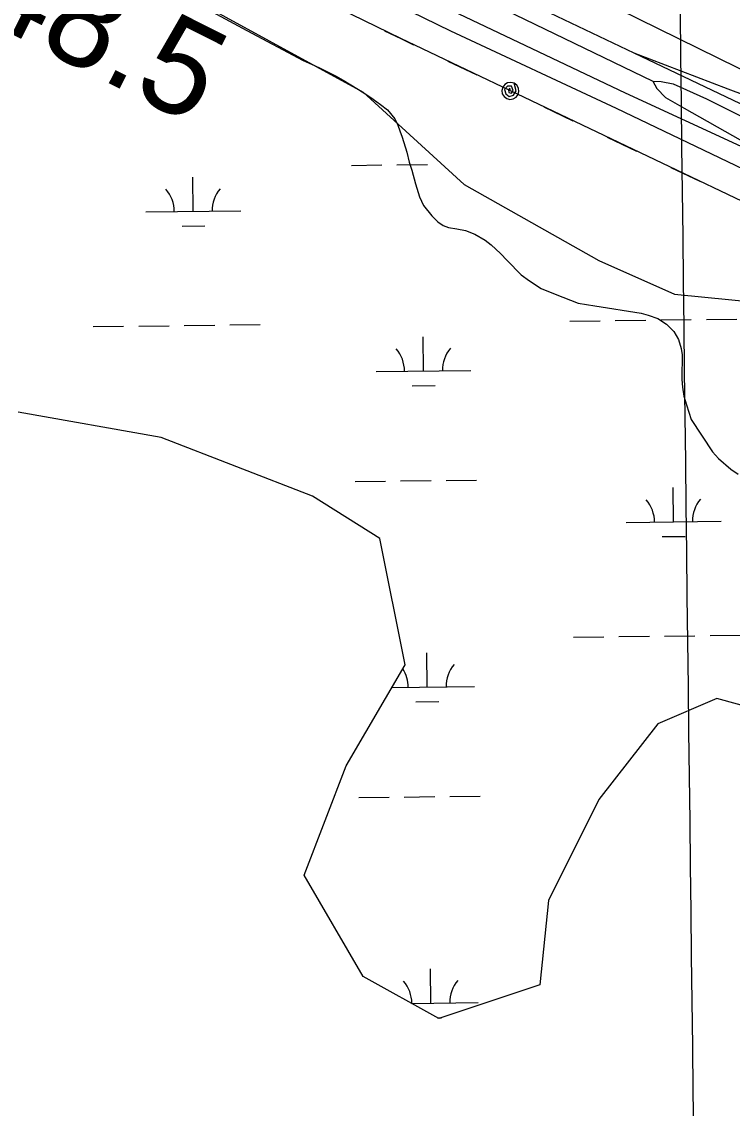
# Model space of a CAD drawing. Extents: x 3683402 to 3721514, y 487807 to 513565.
# Drawn here: x 3713333 to 3714081, y 495783 to 496927 of the extents above; entities that cross this region are included whole.
import ezdxf

# ---------------------------------------------------------------- set-up
doc = ezdxf.new("R2010")
doc.units = 0
for name, color, linetype in [('V-GRID-MAJR', 7, 'Continuous'), ('V-RAIL-TRAK', 7, 'Continuous'), ('V-ROAD-CNTR', 7, 'Continuous'), ('V-SITE-VEGE', 7, 'Continuous'), ('V-SURV-IDEN', 7, 'Continuous'), ('V-TOPO-SHOR', 7, 'Continuous'), ('V-UTIL-LINE', 7, 'Continuous'), ('V-WETL-SWMP', 7, 'Continuous')]:
    doc.layers.add(name, color=color, linetype=linetype)

msp = doc.modelspace()

# ---------------------------------------------------------------- linework, layer by layer
at = {"layer": 'V-GRID-MAJR'}
msp.add_spline([(3714067.22, 493529.221), (3713994.958, 499587.781), (3713922.6720000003, 505648.272), (3713850.387, 511708.776), (3713850.364, 511710.695)], degree=3, dxfattribs=at)
at = {"layer": 'V-RAIL-TRAK'}
for points in [[(3713734.77, 497009.76300000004), (3713874.261, 496942.939), (3713977.532, 496893.793), (3714156.683, 496808.53500000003), (3714264.944, 496756.352), (3714373.228, 496704.206), (3714481.528, 496652.101), (3714534.7460000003, 496626.554)], [(3713977.532, 496893.793), (3714010.552, 496881.19800000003), (3714043.59, 496868.656), (3714076.651, 496856.174), (3714109.728, 496843.746), (3714132.16, 496834.477), (3714154.506, 496825.007), (3714176.769, 496815.34), (3714198.9450000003, 496805.479), (3714221.0330000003, 496795.422), (3714243.0300000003, 496785.167), (3714264.938, 496774.72000000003), (3714286.751, 496764.079), (3714308.47, 496753.245), (3714330.091, 496742.221), (3714351.615, 496731.006), (3714373.037, 496719.599), (3714415.896, 496699.608), (3714458.654, 496679.413), (3714501.318, 496659.011), (3714535.7800000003, 496642.327)]]:
    msp.add_lwpolyline(points, dxfattribs=at)
at = {"layer": 'V-ROAD-CNTR'}
msp.add_lwpolyline([(3714623.45371412, 496771.88043013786), (3714618.585723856, 496762.7944483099), (3714592.415776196, 496702.65856858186), (3714573.687813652, 496677.2636193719), (3714559.3018424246, 496669.7846343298), (3714531.907897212, 496662.6116486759), (3714470.252020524, 496687.46359897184), (3714231.4224981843, 496809.8073542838), (3714087.22478658, 496878.14321761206), (3713962.0030370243, 496939.57709474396), (3713817.859325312, 497019.09593570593), (3713764.368432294, 497044.4578849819), (3713633.8586933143, 497100.70377249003), (3713505.4479501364, 497160.0776537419), (3713366.8012274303, 497228.3425172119), (3713233.583493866, 497296.92338004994), (3713118.3267243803, 497355.195263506), (3713041.8068774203, 497395.4951829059), (3712962.320036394, 497428.46211697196), (3712868.440224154, 497464.1930455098), (3712776.845407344, 497486.9899999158), (3712701.125558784, 497510.0979536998), (3712646.57266789, 497525.873922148), (3712591.6797776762, 497533.3409072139)], dxfattribs=at)
at = {"layer": 'V-SITE-VEGE'}
for p, q in [((3713510.852, 496949.335), (3713570.131, 496917.42100000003)), ((3713570.131, 496917.42100000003), (3713629.509, 496885.697)), ((3713629.509, 496885.697), (3713638.109, 496881.96400000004)), ((3713638.109, 496881.96400000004), (3713646.616, 496878.02799999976)), ((3713646.616, 496878.028), (3713655.029, 496873.893)), ((3713655.029, 496873.893), (3713663.342, 496869.555)), ((3713663.342, 496869.555), (3713671.546, 496865.02500000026)), ((3713671.546, 496865.025), (3713679.644, 496860.3)), ((3713679.644, 496860.3), (3713687.627, 496855.385)), ((3713687.627, 496855.385), (3713695.489, 496850.281)), ((3713695.489, 496850.281), (3713703.2290000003, 496844.993)), ((3713703.2290000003, 496844.993), (3713710.839, 496839.523)), ((3713710.839, 496839.523), (3713718.319, 496833.87499999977)), ((3713718.319, 496833.87499999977), (3713725.978, 496824.3519999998)), ((3713725.978, 496824.3519999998), (3713729.0500000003, 496817.868)), ((3713729.0500000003, 496817.868), (3713731.356, 496811.76699999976)), ((3713731.356, 496811.76699999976), (3713733.662, 496805.281)), ((3713733.662, 496805.281), (3713738.667, 496789.259)), ((3713738.667, 496789.259), (3713740.984, 496778.958)), ((3713740.984, 496778.958), (3713743.679, 496770.563)), ((3713743.679, 496770.563), (3713747.5330000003, 496756.06700000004)), ((3713747.5330000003, 496756.06700000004), (3713751.7660000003, 496742.333)), ((3713751.7660000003, 496742.333), (3713755.989, 496733.18099999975)), ((3713755.989, 496733.18099999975), (3713764.798, 496722.515)), ((3713764.798, 496722.515), (3713771.304, 496716.039)), ((3713771.304, 496716.039), (3713776.66, 496712.2359999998)), ((3713776.66, 496712.2359999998), (3713782.392, 496709.95900000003)), ((3713782.392, 496709.95900000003), (3713791.176, 496708.836)), ((3713791.176, 496708.836), (3713800.345, 496706.9499999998)), ((3713800.345, 496706.9499999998), (3713810.2800000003, 496703.1569999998)), ((3713810.2800000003, 496703.157), (3713820.987, 496696.696)), ((3713820.987, 496696.696), (3713827.491, 496691.75)), ((3713827.491, 496691.75), (3713837.057, 496682.61)), ((3713837.057, 496682.61), (3713844.33, 496675.374)), ((3713844.33, 496675.374), (3713858.877, 496660.143)), ((3713858.877, 496660.143), (3713867.673, 496654.054)), ((3713867.673, 496654.054), (3713879.91, 496646.065)), ((3713879.91, 496646.065), (3713894.815, 496639.9969999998)), ((3713894.815, 496639.99700000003), (3713918.8910000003, 496630.515)), ((3713918.8910000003, 496630.515), (3713936.461, 496627.504)), ((3713936.461, 496627.504), (3713985.347, 496619.992)), ((3713985.347, 496619.992), (3713992.6070000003, 496617.72100000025)), ((3713992.6070000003, 496617.721), (3714002.9250000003, 496614.311)), ((3714002.9250000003, 496614.311), (3714012.102, 496608.226)), ((3714012.102, 496608.226), (3714019.757, 496600.61)), ((3714019.757, 496600.61), (3714024.742, 496592.223)), ((3714024.742, 496592.223), (3714027.44, 496582.686)), ((3714027.44, 496582.686), (3714028.6010000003, 496576.196)), ((3714028.6010000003, 496576.196), (3714028.617, 496570.09)), ((3714028.617, 496570.09), (3714028.267, 496557.489)), ((3714028.267, 496557.489), (3714028.285, 496550.235)), ((3714028.285, 496550.235), (3714028.687, 496542.219)), ((3714028.687, 496542.219), (3714030.241, 496532.68)), ((3714030.241, 496532.68), (3714032.934, 496523.523)), ((3714032.934, 496523.523), (3714037.938, 496507.882)), ((3714037.938, 496507.882), (3714060.5500000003, 496473.961)), ((3714060.5500000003, 496473.961), (3714066.6750000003, 496467.105)), ((3714066.6750000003, 496467.105), (3714079.684, 496455.685)), ((3714079.684, 496455.685), (3714087.333, 496450.358))]:
    msp.add_line(p, q, dxfattribs=at)
at = {"layer": 'V-TOPO-SHOR'}
for points in [[(3713087.846, 497362.476), (3713058.324, 497302.01300000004), (3713056.524, 497297.382), (3713054.8200000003, 497293.266), (3713053.636, 497289.487), (3713053.069, 497286.217), (3713053.009, 497282.50800000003), (3713053.3000000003, 497279.137), (3713054.021, 497275.588), (3713054.754, 497272.81200000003), (3713055.7600000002, 497270.9), (3713057.023, 497268.895), (3713058.5470000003, 497267.14400000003), (3713061.8710000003, 497264.50200000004), (3713091.764, 497250.135), (3713262.563, 497168.723), (3713518.0840000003, 497047.393), (3713784.424, 496917.177), (3713958.844, 496835.624)], [(3713350.25, 497177.31), (3713676.3570000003, 497019.678), (3713997.598, 496864.16500000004)], [(3713997.598, 496864.16500000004), (3714001.69, 496856.538), (3714010.877, 496846.89), (3714030.759, 496835.74100000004), (3714089.389, 496802.291), (3714141.38, 496776.45900000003), (3714207.129, 496746.083), (3714296.838, 496702.023), (3714392.151, 496655.939), (3714515.576, 496596.694)], [(3713997.598, 496864.16500000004), (3714006.253, 496863.677), (3714018.987, 496861.164), (3714054.154, 496845.473), (3714126.024, 496809.512), (3714195.341, 496777.106), (3714263.134, 496743.681), (3714352.33, 496700.636), (3714458.347, 496650.507), (3714523.756, 496617.27400000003)], [(3713958.844, 496835.624), (3714293.741, 496675.33900000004), (3714560.972, 496546.958)]]:
    msp.add_lwpolyline(points, dxfattribs=at)
at = {"layer": 'V-UTIL-LINE'}
for points in [[(3716027.667, 495788.43200000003), (3715527.924, 496034.289), (3714573.774, 496507.624), (3713732.215, 496908.841), (3713304.5670000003, 497117.026), (3712817.968, 497363.66500000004)], [(3713247.936, 497281.568), (3713212.417, 497215.266), (3713375.502, 497137.786), (3713645.531, 497005.485), (3713968.611, 496851.871)], [(3713714.983, 496917.23), (3713732.215, 496908.841), (3713745.606, 496902.457)], [(3713781.713, 496885.243), (3713812.404, 496870.61100000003)], [(3713847.603, 496853.829), (3713847.144, 496856.669), (3713845.4760000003, 496855.047), (3713845.983, 496852.348), (3713848.7490000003, 496851.389), (3713850.355, 496854.38300000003), (3713848.897, 496858.83900000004), (3713844.631, 496858.903), (3713841.4450000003, 496855.228), (3713842.757, 496850.842), (3713846.279, 496848.088), (3713850.958, 496849.261), (3713853.615, 496854.083), (3713851.477, 496861.95300000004), (3713848.073, 496862.81700000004), (3713844.598, 496862.31200000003), (3713841.58, 496860.516), (3713839.48, 496857.702), (3713838.616, 496854.299), (3713839.12, 496850.82300000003), (3713840.916, 496847.806), (3713843.73, 496845.705), (3713847.134, 496844.841), (3713850.609, 496845.346), (3713853.627, 496847.142), (3713855.727, 496849.956), (3713856.591, 496853.359), (3713856.0870000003, 496856.835), (3713854.291, 496859.853), (3713851.477, 496861.95300000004)], [(3713968.611, 496851.871), (3714094.735, 496793.521), (3714214.039, 496738.325), (3714616.606, 496544.232)], [(3713882.812, 496837.044), (3713913.503, 496822.412)], [(3713949.609, 496805.19800000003), (3713980.3000000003, 496790.566)], [(3714016.406, 496773.352), (3714047.097, 496758.72000000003)]]:
    msp.add_lwpolyline(points, dxfattribs=at)
at = {"layer": 'V-WETL-SWMP'}
for p, q in [((3713680.1748828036, 496775.50910508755), (3713712.1727209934, 496775.88106096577)), ((3713728.1716400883, 496776.06703890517), (3713760.169478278, 496776.43899478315)), ((3713513.6618538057, 496727.1403530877), (3713513.243403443, 496763.13792105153)), ((3713463.6652316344, 496726.5591720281), (3713563.6584759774, 496727.7215341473)), ((3713501.8420285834, 496711.5709120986), (3713525.840407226, 496711.8498790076)), ((3713456.217488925, 496606.39348430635), (3713488.2153271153, 496606.76544018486)), ((3713504.2142462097, 496606.95141812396), (3713536.212084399, 496607.32337400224)), ((3713552.2110034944, 496607.50935194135), (3713584.2088416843, 496607.8813078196)), ((3713910.0948244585, 496611.66953895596), (3713942.0926626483, 496612.0414948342)), ((3713958.091581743, 496612.2274727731), (3713990.0894199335, 496612.59942865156)), ((3714006.0883390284, 496612.78540659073), (3714038.0861772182, 496613.15736246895)), ((3714054.085096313, 496613.3433404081), (3714086.0829345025, 496613.71529628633)), ((3713408.22073164, 496605.8355504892), (3713440.21856983, 496606.2075063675)), ((3713756.1030739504, 496559.13404806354), (3713755.6846235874, 496595.13161602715)), ((3713706.1064517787, 496558.55286700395), (3713806.099696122, 496559.71522912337)), ((3713744.2832487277, 496543.5646070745), (3713768.28162737, 496543.84357398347)), ((3713684.041770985, 496442.85657946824), (3713716.0396091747, 496443.2285353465)), ((3713732.0385282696, 496443.4145132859), (3713764.0363664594, 496443.7864691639)), ((3713780.035285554, 496443.9724471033), (3713812.033123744, 496444.3444029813)), ((3714019.4028348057, 496400.32181593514), (3714018.984384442, 496436.319383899)), ((3713969.406212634, 496399.74063487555), (3714069.399456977, 496400.90299699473)), ((3714007.583009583, 496384.75237494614), (3714031.5813882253, 496385.03134185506)), ((3713913.96171264, 496279.01701333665), (3713945.95955083, 496279.3889692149)), ((3713961.958469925, 496279.5749471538), (3713993.956308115, 496279.9469030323)), ((3714009.9552272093, 496280.1328809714), (3714041.953065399, 496280.5048368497)), ((3714057.9519844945, 496280.6908147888), (3714089.9498226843, 496281.0627706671)), ((3713759.9699621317, 496226.4815224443), (3713759.5515117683, 496262.47909040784)), ((3713722.9437231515, 496226.05111439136), (3713809.9665843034, 496227.0627035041)), ((3713748.1501369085, 496210.91208145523), (3713772.1485155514, 496211.19104836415)), ((3713687.9086591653, 496110.2040538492), (3713719.9064973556, 496110.5760097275)), ((3713735.9054164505, 496110.76198766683), (3713767.9032546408, 496111.1339435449)), ((3713783.902173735, 496111.3199214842), (3713815.900011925, 496111.69187736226)), ((3713763.8368503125, 495893.8289968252), (3713763.418399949, 495929.8265647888)), ((3713743.633734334, 495893.59414759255), (3713813.8334724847, 495894.4101778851)), ((3713770.8421048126, 495878.47838621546), (3713774.9670329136, 495878.5263360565))]:
    msp.add_line(p, q, dxfattribs=at)
for points in [[(3713205.034, 497118.619), (3713692.559, 496852.697), (3713798.927, 496755.19200000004), (3713940.753, 496675.416), (3714020.529, 496639.95900000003), (3714109.17, 496631.09500000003)], [(3714162.355, 496187.891), (3714064.85, 496214.483), (3714002.801, 496187.891), (3713940.753, 496108.115), (3713887.568, 496001.746), (3713878.704, 495913.105), (3713772.335, 495877.64900000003), (3713692.559, 495921.969), (3713630.5100000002, 496028.338), (3713674.83, 496143.571), (3713736.879, 496249.94), (3713710.287, 496382.901), (3713639.3740000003, 496427.221), (3713479.821, 496489.27), (3713329.131, 496515.862)]]:
    msp.add_lwpolyline(points, dxfattribs=at)
for centre, radius, start, end in [((3713458.4171307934, 496726.9730012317), 35.24628790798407, 359.8941793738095, 41.43783770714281), ((3713568.895538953, 496728.25724715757), 35.246287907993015, 139.89417636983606, 181.4378347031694), ((3713700.8583509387, 496558.9666962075), 35.24628790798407, 359.8941793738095, 41.43783770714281), ((3713811.3367590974, 496560.2509421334), 35.246287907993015, 139.89417636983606, 181.4378347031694), ((3714074.636519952, 496401.4387100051), 35.246287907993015, 139.89417636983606, 181.4378347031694), ((3713964.1581117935, 496400.1544640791), 35.24628790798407, 359.8941793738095, 41.43783770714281), ((3713704.7252391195, 496226.3141705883), 35.24628790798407, 359.8941793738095, 32.98436016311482), ((3713815.2036472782, 496227.59841651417), 35.246287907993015, 139.89417636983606, 181.4378347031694), ((3713708.592127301, 495893.66164496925), 35.24628790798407, 359.8941793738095, 41.43783770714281), ((3713819.0705354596, 495894.94589089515), 35.246287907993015, 139.89417636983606, 181.4378347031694)]:
    msp.add_arc(centre, radius, start, end, dxfattribs=at)

# ---------------------------------------------------------------- texts
at = {"layer": 'V-SURV-IDEN'}
msp.add_text('261+48.5', height=100.00000000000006, rotation=333.24150194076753, dxfattribs=at).set_placement((3713012.0794953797, 497070.0469494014))

doc.saveas('drawing.dxf')
